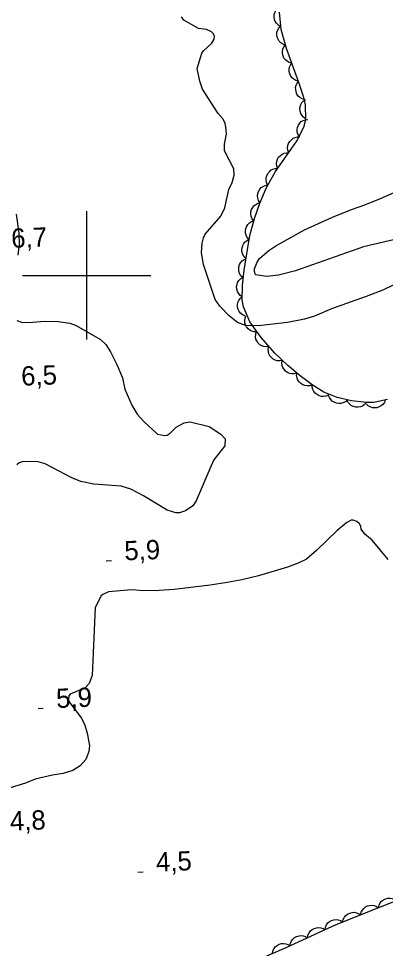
# Model space of a CAD drawing. Extents: x 336540 to 340074, y 5572036 to 5573747.
# Drawn here: x 337589.4 to 337646.6, y 5572895.2 to 5573040 of the extents above; entities that cross this region are included whole.
import ezdxf

# ---------------------------------------------------------------- set-up
doc = ezdxf.new("R2010")
doc.units = 0
for name, color, linetype in [('Niveau 1', 7, 'Continuous'), ('Niveau 2', 7, 'Continuous'), ('Niveau 3', 7, 'Continuous'), ('Niveau 44', 7, 'Continuous'), ('Niveau 61', 7, 'Continuous')]:
    doc.layers.add(name, color=color, linetype=linetype)

msp = doc.modelspace()

# ---------------------------------------------------------------- linework, layer by layer
at = {"layer": 'Niveau 1'}
msp.add_lwpolyline([(337646.98, 5572955.73), (337644.5, 5572958.77), (337643.37, 5572959.68), (337642.79, 5572960.48), (337642.73, 5572960.93), (337642.51, 5572961.33), (337642.1, 5572961.68), (337641.53, 5572961.89), (337641.21, 5572961.86), (337640.53, 5572961.51), (337639.03, 5572960.27), (337635.87, 5572957.18), (337634.24, 5572955.81), (337632.98, 5572955.17), (337631.32, 5572954.56), (337626.77, 5572953.21), (337624.2, 5572952.59), (337621.87, 5572952.17), (337619.22, 5572951.74), (337613.63, 5572951.06), (337611.32, 5572950.91), (337608.86, 5572950.89), (337607.02, 5572951.05), (337603.4, 5572950.73), (337602.5, 5572950.31), (337602.26, 5572950.08), (337601.3, 5572948.28), (337600.85, 5572937.68), (337600.4, 5572936.41), (337599.76, 5572935.77), (337597.41, 5572934.75), (337597.23, 5572934.49), (337597.15, 5572933.93), (337597.21, 5572933.61), (337599.18, 5572931.03), (337599.7, 5572929.96), (337600.07, 5572928.68), (337600.42, 5572926.8), (337600.33, 5572925.83), (337599.87, 5572924.6), (337599, 5572923.6), (337597.86, 5572922.89), (337596.36, 5572922.43), (337594.69, 5572922.15), (337591.95, 5572921.54), (337590.48, 5572920.92), (337588.08, 5572920.17)], dxfattribs=at)
at = {"layer": 'Niveau 2'}
for points in [[(337647.74, 5572998.48), (337646.26, 5572997.74), (337643.57, 5572996.71), (337638.14, 5572994.78), (337635.5, 5572993.68), (337633.93, 5572993.2), (337631.31, 5572992.67), (337626.79, 5572992.17), (337624.75, 5572992.18), (337623.51, 5572992.65), (337622.23, 5572993.72), (337620.77, 5572995.2), (337620.04, 5572996.23), (337618.19, 5573001.68), (337617.92, 5573003.54), (337618.02, 5573005.01), (337618.19, 5573005.85), (337618.47, 5573006.41), (337620.91, 5573009.21), (337621.52, 5573010.51), (337622.18, 5573013.39), (337622.67, 5573014.46), (337622.98, 5573015.62), (337622.93, 5573016.61), (337621.5, 5573019.43), (337621.5, 5573020.44), (337621.79, 5573022.03), (337621.71, 5573023.17), (337621.59, 5573023.66), (337621.26, 5573024.33), (337620.49, 5573025.21), (337618.03, 5573029), (337617.64, 5573030.25), (337617.22, 5573032.26), (337617.96, 5573034.64), (337618.21, 5573035), (337619.51, 5573036.17), (337619.89, 5573036.83), (337619.91, 5573037.23), (337619.77, 5573037.65), (337619.46, 5573037.97), (337618.65, 5573038.3), (337617.41, 5573038.49), (337615.12, 5573039.78), (337614.76, 5573040.31)], [(337648.72, 5573005.78), (337643.15, 5573004.47), (337632.55, 5573000.72), (337629.92, 5573000.03), (337628.1, 5572999.86), (337626.33, 5573000.12), (337626.13, 5573000.59), (337626.16, 5573001.04), (337626.57, 5573002.09), (337626.91, 5573002.63), (337628.37, 5573003.9), (337629.47, 5573004.6), (337633.92, 5573007.1), (337638.3, 5573009.06), (337641.27, 5573010.29), (337643.35, 5573011), (337645.81, 5573011.99), (337651.46, 5573014.48)], [(337589, 5573009.53), (337589.45, 5573006.59), (337589.47, 5573004.85), (337589.28, 5573003.15)], [(337589.1, 5572992.97), (337589.99, 5572992.69), (337591.62, 5572992.7), (337593.43, 5572992.9), (337595.57, 5572992.82), (337597.39, 5572992.58), (337598.38, 5572992.21), (337602.18, 5572990.02), (337603, 5572989.23), (337603.72, 5572988.1), (337604.72, 5572986.11), (337605.57, 5572984.04), (337605.96, 5572982.26), (337607.04, 5572979.78), (337607.87, 5572978.4), (337608.9, 5572977.27), (337611.04, 5572975.27), (337612.16, 5572975.06), (337612.53, 5572975.13), (337612.99, 5572975.41), (337613.95, 5572976.34), (337615.17, 5572977.02), (337616.14, 5572977.21), (337619.07, 5572976.47), (337620.93, 5572975.28), (337621.58, 5572974.53), (337621.54, 5572973.47), (337619.84, 5572971.26), (337619.33, 5572970.23), (337617.05, 5572964.88), (337616.52, 5572964.13), (337615.4, 5572963.35), (337614.46, 5572963.03), (337613.92, 5572963.03), (337612.54, 5572963.46), (337608.87, 5572965.68), (337606.86, 5572966.73), (337605.39, 5572967.16), (337601.11, 5572967.51), (337599.07, 5572967.92), (337597.67, 5572968.47), (337593.55, 5572970.65), (337592.42, 5572970.98), (337590.09, 5572971.03), (337589.48, 5572970.82), (337589.11, 5572970.51)]]:
    msp.add_lwpolyline(points, dxfattribs=at)
at = {"layer": 'Niveau 3'}
for p, q in [((337603.05, 5572955.54), (337603.86, 5572955.57)), ((337592.43, 5572932.53), (337593.23, 5572932.57)), ((337607.99, 5572907.05), (337608.79, 5572907.09))]:
    msp.add_line(p, q, dxfattribs=at)
at = {"layer": 'Niveau 44'}
for points in [[(337646.86, 5572980.67), (337644.75, 5572980.21), (337643.62, 5572980.19), (337641.29, 5572980.45), (337639.02, 5572981), (337636.97, 5572981.84), (337635.12, 5572982.97), (337633.27, 5572984.35), (337631.34, 5572985.98), (337629.28, 5572987.97), (337627.17, 5572990.32), (337625.44, 5572992.79), (337624.44, 5572995.09), (337624.25, 5572996.18), (337624.26, 5572998.45), (337624.54, 5573000.82), (337625.45, 5573006.24), (337626.15, 5573008.87), (337626.99, 5573011.26), (337628.01, 5573013.7), (337629.45, 5573016.17), (337632.7, 5573020.84), (337633.85, 5573023.12), (337634.14, 5573024.3), (337634.1, 5573026.6), (337633.85, 5573027.74), (337633.08, 5573030.08), (337631.12, 5573035.36), (337630.29, 5573038.32), (337630.04, 5573041.01)], [(337630.25, 5573038.8), (337629.88, 5573039), (337629.6, 5573039.29), (337629.4, 5573039.55), (337629.28, 5573039.88), (337629.21, 5573040.25), (337629.24, 5573040.63), (337629.3, 5573040.95), (337629.46, 5573041.26), (337629.69, 5573041.55), (337629.97, 5573041.78)], [(337630.97, 5573035.89), (337630.57, 5573036.02), (337630.24, 5573036.26), (337630, 5573036.48), (337629.82, 5573036.79), (337629.69, 5573037.13), (337629.65, 5573037.51), (337629.65, 5573037.84), (337629.76, 5573038.18), (337629.93, 5573038.51), (337630.16, 5573038.78)], [(337631.97, 5573033.07), (337631.57, 5573033.16), (337631.22, 5573033.37), (337630.96, 5573033.58), (337630.75, 5573033.86), (337630.6, 5573034.2), (337630.52, 5573034.57), (337630.5, 5573034.9), (337630.58, 5573035.24), (337630.72, 5573035.59), (337630.93, 5573035.88)], [(337633.02, 5573030.25), (337632.61, 5573030.35), (337632.26, 5573030.56), (337632, 5573030.76), (337631.8, 5573031.05), (337631.64, 5573031.39), (337631.57, 5573031.76), (337631.54, 5573032.09), (337631.62, 5573032.43), (337631.76, 5573032.77), (337631.97, 5573033.07)], [(337633.96, 5573027.41), (337633.56, 5573027.52), (337633.22, 5573027.74), (337632.96, 5573027.95), (337632.77, 5573028.25), (337632.63, 5573028.59), (337632.57, 5573028.97), (337632.56, 5573029.29), (337632.65, 5573029.63), (337632.8, 5573029.97), (337633.02, 5573030.26)], [(337634.14, 5573024.42), (337633.79, 5573024.64), (337633.53, 5573024.96), (337633.35, 5573025.23), (337633.25, 5573025.57), (337633.22, 5573025.94), (337633.27, 5573026.32), (337633.36, 5573026.63), (337633.54, 5573026.93), (337633.79, 5573027.21), (337634.09, 5573027.42)], [(337633.1, 5573021.63), (337632.89, 5573021.99), (337632.81, 5573022.39), (337632.78, 5573022.72), (337632.85, 5573023.07), (337632.99, 5573023.41), (337633.22, 5573023.72), (337633.44, 5573023.96), (337633.74, 5573024.13), (337634.09, 5573024.26), (337634.45, 5573024.31)], [(337631.49, 5573019.1), (337631.34, 5573019.49), (337631.31, 5573019.9), (337631.33, 5573020.23), (337631.45, 5573020.56), (337631.64, 5573020.88), (337631.9, 5573021.15), (337632.16, 5573021.36), (337632.48, 5573021.49), (337632.85, 5573021.57), (337633.21, 5573021.57)], [(337629.78, 5573016.64), (337629.63, 5573017.03), (337629.6, 5573017.44), (337629.62, 5573017.77), (337629.74, 5573018.1), (337629.92, 5573018.42), (337630.19, 5573018.69), (337630.44, 5573018.9), (337630.77, 5573019.03), (337631.13, 5573019.11), (337631.49, 5573019.1)], [(337628.23, 5573014.07), (337628.05, 5573014.45), (337627.99, 5573014.85), (337627.98, 5573015.18), (337628.07, 5573015.52), (337628.23, 5573015.86), (337628.48, 5573016.15), (337628.71, 5573016.38), (337629.03, 5573016.53), (337629.38, 5573016.64), (337629.74, 5573016.67)], [(337627.02, 5573011.33), (337626.79, 5573011.68), (337626.68, 5573012.07), (337626.63, 5573012.4), (337626.67, 5573012.75), (337626.79, 5573013.1), (337626.99, 5573013.42), (337627.19, 5573013.68), (337627.49, 5573013.87), (337627.82, 5573014.03), (337628.18, 5573014.1)], [(337626.02, 5573008.5), (337625.77, 5573008.84), (337625.64, 5573009.22), (337625.57, 5573009.54), (337625.59, 5573009.9), (337625.69, 5573010.25), (337625.87, 5573010.59), (337626.06, 5573010.86), (337626.34, 5573011.07), (337626.67, 5573011.24), (337627.02, 5573011.33)], [(337625.28, 5573005.59), (337625, 5573005.91), (337624.84, 5573006.28), (337624.74, 5573006.6), (337624.74, 5573006.95), (337624.81, 5573007.31), (337624.97, 5573007.66), (337625.13, 5573007.94), (337625.4, 5573008.18), (337625.71, 5573008.38), (337626.05, 5573008.49)], [(337624.84, 5573002.62), (337624.54, 5573002.91), (337624.34, 5573003.27), (337624.22, 5573003.57), (337624.18, 5573003.92), (337624.21, 5573004.29), (337624.34, 5573004.65), (337624.48, 5573004.95), (337624.72, 5573005.21), (337625.01, 5573005.43), (337625.34, 5573005.58)], [(337624.35, 5572999.66), (337624.04, 5572999.95), (337623.84, 5573000.31), (337623.72, 5573000.61), (337623.69, 5573000.96), (337623.72, 5573001.33), (337623.84, 5573001.69), (337623.98, 5573001.99), (337624.22, 5573002.25), (337624.52, 5573002.47), (337624.84, 5573002.62)], [(337624.25, 5572996.66), (337623.91, 5572996.9), (337623.65, 5572997.22), (337623.48, 5572997.5), (337623.39, 5572997.84), (337623.36, 5572998.21), (337623.43, 5572998.59), (337623.52, 5572998.9), (337623.71, 5572999.19), (337623.97, 5572999.46), (337624.27, 5572999.66)], [(337624.68, 5572993.7), (337624.3, 5572993.87), (337623.99, 5572994.14), (337623.78, 5572994.39), (337623.63, 5572994.71), (337623.53, 5572995.07), (337623.53, 5572995.45), (337623.57, 5572995.77), (337623.71, 5572996.1), (337623.91, 5572996.41), (337624.17, 5572996.66)], [(337626.53, 5572991.23), (337626.11, 5572991.23), (337625.72, 5572991.34), (337625.42, 5572991.47), (337625.15, 5572991.7), (337624.91, 5572991.98), (337624.75, 5572992.33), (337624.64, 5572992.63), (337624.63, 5572992.99), (337624.68, 5572993.35), (337624.81, 5572993.69)], [(337628.43, 5572988.92), (337628.02, 5572988.86), (337627.61, 5572988.92), (337627.3, 5572989.02), (337627, 5572989.21), (337626.73, 5572989.46), (337626.53, 5572989.79), (337626.38, 5572990.08), (337626.33, 5572990.43), (337626.34, 5572990.8), (337626.43, 5572991.15)], [(337630.52, 5572986.77), (337630.11, 5572986.68), (337629.71, 5572986.72), (337629.39, 5572986.79), (337629.08, 5572986.96), (337628.79, 5572987.2), (337628.56, 5572987.5), (337628.4, 5572987.79), (337628.32, 5572988.13), (337628.3, 5572988.5), (337628.36, 5572988.85)], [(337632.76, 5572984.78), (337632.36, 5572984.66), (337631.95, 5572984.67), (337631.63, 5572984.72), (337631.31, 5572984.87), (337631.01, 5572985.09), (337630.76, 5572985.38), (337630.58, 5572985.65), (337630.48, 5572985.99), (337630.43, 5572986.36), (337630.47, 5572986.71)], [(337635.14, 5572982.95), (337634.75, 5572982.82), (337634.34, 5572982.8), (337634.01, 5572982.83), (337633.69, 5572982.96), (337633.37, 5572983.16), (337633.11, 5572983.43), (337632.91, 5572983.69), (337632.79, 5572984.02), (337632.72, 5572984.39), (337632.74, 5572984.75)], [(337637.7, 5572981.39), (337637.32, 5572981.22), (337636.92, 5572981.16), (337636.59, 5572981.16), (337636.25, 5572981.26), (337635.92, 5572981.43), (337635.63, 5572981.68), (337635.41, 5572981.92), (337635.26, 5572982.24), (337635.16, 5572982.6), (337635.14, 5572982.96)], [(337640.62, 5572980.61), (337640.31, 5572980.33), (337639.94, 5572980.16), (337639.63, 5572980.06), (337639.28, 5572980.05), (337638.91, 5572980.1), (337638.56, 5572980.26), (337638.27, 5572980.42), (337638.03, 5572980.67), (337637.83, 5572980.98), (337637.7, 5572981.32)], [(337643.59, 5572980.19), (337643.31, 5572979.88), (337642.97, 5572979.66), (337642.67, 5572979.52), (337642.32, 5572979.47), (337641.96, 5572979.47), (337641.59, 5572979.58), (337641.28, 5572979.7), (337641.01, 5572979.93), (337640.77, 5572980.21), (337640.6, 5572980.53)], [(337646.54, 5572980.6), (337646.39, 5572980.21), (337646.13, 5572979.9), (337645.89, 5572979.67), (337645.58, 5572979.51), (337645.23, 5572979.4), (337644.85, 5572979.38), (337644.52, 5572979.4), (337644.19, 5572979.53), (337643.87, 5572979.71), (337643.61, 5572979.96)], [(337623.05, 5572891.84), (337631.09, 5572895.31), (337638.88, 5572898.87), (337652.72, 5572904.39)], [(337645.47, 5572901.5), (337645.56, 5572901.91), (337645.76, 5572902.26), (337645.95, 5572902.52), (337646.24, 5572902.73), (337646.57, 5572902.9), (337646.94, 5572902.98), (337647.27, 5572903.02), (337647.61, 5572902.94), (337647.96, 5572902.81), (337648.25, 5572902.61)], [(337642.68, 5572900.39), (337642.77, 5572900.79), (337642.97, 5572901.15), (337643.17, 5572901.41), (337643.45, 5572901.62), (337643.78, 5572901.79), (337644.15, 5572901.87), (337644.48, 5572901.9), (337644.82, 5572901.83), (337645.17, 5572901.7), (337645.47, 5572901.5)], [(337639.89, 5572899.27), (337639.98, 5572899.68), (337640.18, 5572900.04), (337640.38, 5572900.3), (337640.66, 5572900.51), (337640.99, 5572900.68), (337641.37, 5572900.76), (337641.69, 5572900.79), (337642.04, 5572900.72), (337642.38, 5572900.59), (337642.68, 5572900.39)], [(337637.15, 5572898.08), (337637.21, 5572898.49), (337637.4, 5572898.85), (337637.58, 5572899.13), (337637.85, 5572899.35), (337638.17, 5572899.53), (337638.54, 5572899.63), (337638.87, 5572899.68), (337639.21, 5572899.63), (337639.57, 5572899.51), (337639.87, 5572899.32)], [(337631.69, 5572895.58), (337631.76, 5572896), (337631.94, 5572896.36), (337632.12, 5572896.63), (337632.39, 5572896.86), (337632.72, 5572897.04), (337633.09, 5572897.14), (337633.41, 5572897.19), (337633.76, 5572897.13), (337634.11, 5572897.02), (337634.42, 5572896.83)], [(337634.42, 5572896.83), (337634.49, 5572897.24), (337634.67, 5572897.61), (337634.85, 5572897.88), (337635.12, 5572898.1), (337635.44, 5572898.29), (337635.82, 5572898.38), (337636.14, 5572898.43), (337636.49, 5572898.38), (337636.84, 5572898.26), (337637.15, 5572898.08)], [(337628.94, 5572894.38), (337629.02, 5572894.79), (337629.21, 5572895.15), (337629.4, 5572895.42), (337629.67, 5572895.64), (337630, 5572895.81), (337630.37, 5572895.91), (337630.69, 5572895.95), (337631.04, 5572895.89), (337631.39, 5572895.76), (337631.69, 5572895.57)]]:
    msp.add_lwpolyline(points, dxfattribs=at)
at = {"layer": 'Niveau 61'}
for points in [[(337600, 5572990), (337600, 5573010)], [(337590, 5573000), (337610, 5573000)]]:
    msp.add_lwpolyline(points, dxfattribs=at)

# ---------------------------------------------------------------- texts
at = {"layer": 'Niveau 3'}
for s, p in [('6,7    ', (337588.3, 5573004.29)), ('6,5    ', (337589.85, 5572982.82)), ('5,9    ', (337605.93, 5572955.61)), ('5,9    ', (337595.3, 5572932.61)), ('4,8    ', (337588.09, 5572913.5)), ('4,5    ', (337610.86, 5572907.13))]:
    msp.add_text(s, height=3, rotation=2.2763, dxfattribs=at).set_placement(p)

doc.saveas('drawing.dxf')
